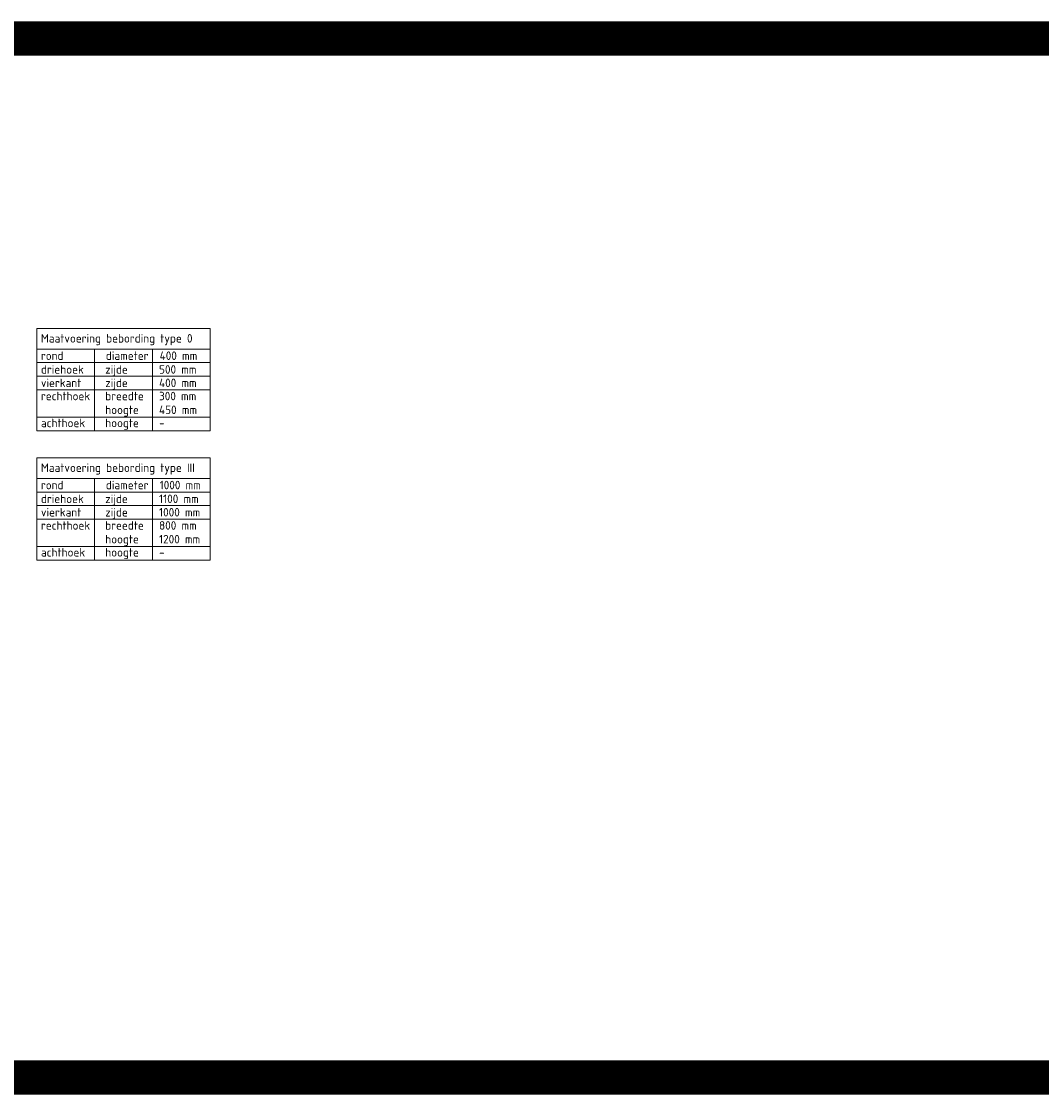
# Model space of a CAD drawing. Header units: metres. Extents: x -699 to 2316, y -1199 to 781.
# Tile 282 of 593: x 395 to 425, y -56 to -25. Entities that reach past the tile are written whole.
import ezdxf

# ---------------------------------------------------------------- set-up
doc = ezdxf.new("R2010")
doc.units = ezdxf.units.M
doc.layers.add('X-XX-AL-LEGENDA-G', color=7, linetype='Continuous', lineweight=18)
doc.layers.add('X-XX-AL-LEGENDA-T25', color=7, linetype='Continuous', lineweight=25)
doc.layers.add('X-XX-AL-TEKENBLAD_VIEWPORT-G', color=7, linetype='Continuous', lineweight=18, plot=False)
doc.styles.add('NLCS-ISO', font='NLCS-ISO.ttf')

msp = doc.modelspace()

# ---------------------------------------------------------------- linework, layer by layer
at = {"layer": 'X-XX-AL-LEGENDA-G', "flags": 128}
for points in [[(400.881, -33.735), (395.781, -33.735), (395.781, -36.735), (400.881, -36.735)], [(400.881, -37.535), (395.781, -37.535), (395.781, -40.535), (400.881, -40.535)]]:
    msp.add_lwpolyline(points, close=True, dxfattribs=at)
at = {"layer": 'X-XX-AL-LEGENDA-G'}
for points in [[(395.781, -34.335), (400.881, -34.335)], [(397.481, -34.335), (397.481, -36.735)], [(399.181, -34.335), (399.181, -36.735)], [(395.781, -34.735), (400.881, -34.735)], [(395.781, -35.135), (400.881, -35.135)], [(395.781, -35.535), (400.881, -35.535)], [(395.781, -36.335), (400.881, -36.335)], [(395.781, -38.135), (400.881, -38.135)], [(397.481, -38.135), (397.481, -40.535)], [(399.181, -38.135), (399.181, -40.535)], [(395.781, -38.535), (400.881, -38.535)], [(395.781, -38.935), (400.881, -38.935)], [(395.781, -39.335), (400.881, -39.335)], [(395.781, -40.135), (400.881, -40.135)]]:
    msp.add_lwpolyline(points, dxfattribs=at)
at = {"layer": 'X-XX-AL-TEKENBLAD_VIEWPORT-G', "color": 3, "const_width": 1}
msp.add_lwpolyline([(275.9176, -55.733), (479.4814, -55.733), (479.4814, -25.2131), (275.9176, -25.2131)], close=True, dxfattribs=at)

# ---------------------------------------------------------------- texts
at = {"layer": 'X-XX-AL-LEGENDA-T25', "char_height": 0.25, "attachment_point": 1, "style": 'NLCS-ISO'}
for s, insert, width in [('Maatvoering bebording type 0', (395.9037, -33.8961), 4.762649), ('rond', (395.9037, -34.4054), 0.678375), ('diameter', (397.8107, -34.4054), 1.3065), ('400 mm', (399.3926, -34.4054), 1.130625), ('driehoek', (395.9037, -34.8094), 1.281375), ('zijde', (397.7931, -34.8094), 0.678375), ('500 mm', (399.375, -34.8094), 1.130625), ('vierkant', (395.9037, -35.2045), 1.25625), ('zijde', (397.7931, -35.2045), 0.678375), ('400 mm', (399.375, -35.2045), 1.130625), ('rechthoek', (395.9037, -35.5909), 1.5075), ('breedte', (397.7931, -35.5909), 1.180875), ('300 mm', (399.375, -35.5909), 1.130625), ('hoogte', (397.7931, -35.9949), 1.030125), ('450 mm', (399.375, -35.9949), 1.130625), ('achthoek', (395.9037, -36.3813), 1.35675), ('hoogte', (397.7931, -36.3813), 1.030125), ('-', (399.375, -36.3813), 1.130625), ('Maatvoering bebording type III', (395.9037, -37.6961), 4.762649), ('rond', (395.9037, -38.2054), 0.678375), ('diameter', (397.8107, -38.2054), 1.3065), ('1000 mm', (399.3926, -38.2054), 1.380625), ('driehoek', (395.9037, -38.6094), 1.281375), ('zijde', (397.7931, -38.6094), 0.678375), ('1100 mm', (399.375, -38.6094), 1.380625), ('vierkant', (395.9037, -39.0045), 1.25625), ('zijde', (397.7931, -39.0045), 0.678375), ('1000 mm', (399.375, -39.0045), 1.380625), ('rechthoek', (395.9037, -39.3909), 1.5075), ('breedte', (397.7931, -39.3909), 1.180875), ('800 mm', (399.375, -39.3909), 1.380625), ('hoogte', (397.7931, -39.7949), 1.030125), ('1200 mm', (399.375, -39.7949), 1.380625), ('achthoek', (395.9037, -40.1813), 1.35675), ('hoogte', (397.7931, -40.1813), 1.030125), ('-', (399.375, -40.1813), 1.380625)]:
    msp.add_mtext(s, dxfattribs=dict(at, insert=insert, width=width))

doc.saveas('drawing.dxf')
